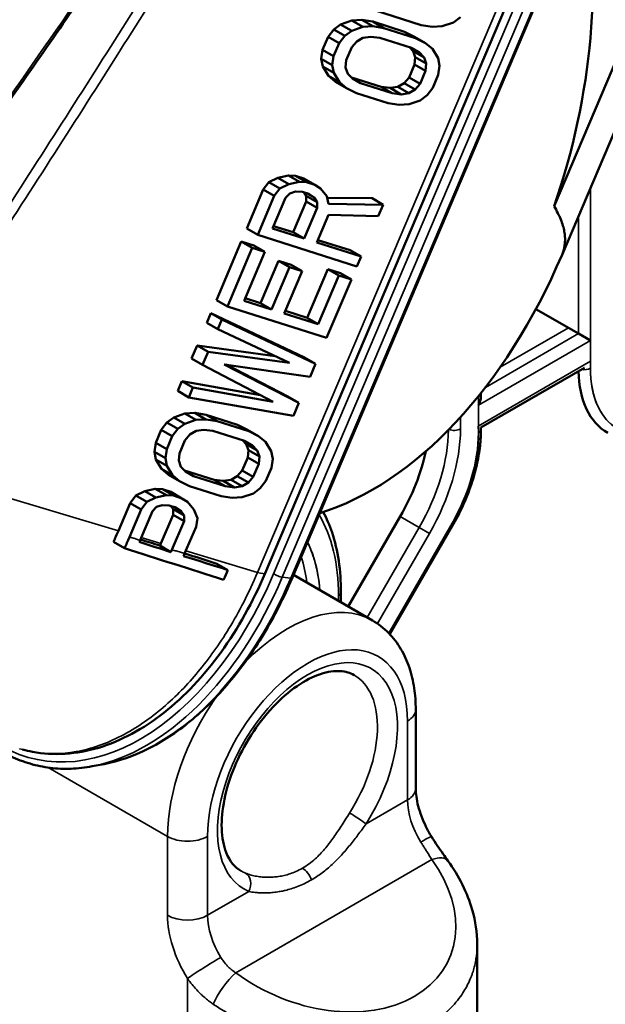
# Model space of a CAD drawing. Header units: millimetres. Extents: x 0 to 14369, y -869 to 2970.
# Tile 569 of 656: x 3798 to 3819, y 1432 to 1467. Entities that reach past the tile are written whole.
import ezdxf

# ---------------------------------------------------------------- set-up
doc = ezdxf.new("R2010")
doc.units = ezdxf.units.MM
doc.header["$LTSCALE"] = 10
doc.layers.add('Sichtbar (ISO)', color=7, linetype='Continuous', lineweight=50)
doc.layers.add('Sichtbar schmal (ISO)', color=7, linetype='Continuous', lineweight=35)

msp = doc.modelspace()

# ---------------------------------------------------------------- linework, layer by layer
at = {"layer": 'Sichtbar (ISO)'}
for p, q in [((3816.909, 1460.084), (3821.484, 1470.86)), ((3817.192, 1458.368), (3822.391, 1470.614)), ((3806.693, 1447.097), (3816.333, 1469.804)), ((3807.649, 1446.928), (3817.046, 1469.061)), ((3812.208, 1466.49), (3809.896, 1467.224)), ((3813.596, 1466.767), (3813.349, 1466.584)), ((3809.117, 1466.334), (3809.363, 1466.516)), ((3809.363, 1466.516), (3809.759, 1466.651)), ((3809.363, 1466.516), (3809.754, 1466.291)), ((3809.754, 1466.291), (3810.15, 1466.426)), ((3809.759, 1466.651), (3810.107, 1466.671)), ((3809.759, 1466.651), (3810.15, 1466.426)), ((3810.107, 1466.671), (3810.504, 1466.611)), ((3810.107, 1466.671), (3810.497, 1466.446)), ((3810.15, 1466.426), (3810.497, 1466.446)), ((3810.497, 1466.446), (3810.894, 1466.385)), ((3810.504, 1466.611), (3811.623, 1466.256)), ((3810.504, 1466.611), (3810.894, 1466.385)), ((3812.606, 1466.429), (3812.208, 1466.49)), ((3812.953, 1466.449), (3812.606, 1466.429)), ((3813.349, 1466.584), (3812.953, 1466.449)), ((3808.725, 1465.61), (3808.92, 1466.07)), ((3808.92, 1466.07), (3809.117, 1466.334)), ((3808.92, 1466.07), (3809.31, 1465.845)), ((3809.117, 1466.334), (3809.507, 1466.108)), ((3809.31, 1465.845), (3809.507, 1466.108)), ((3809.507, 1466.108), (3809.754, 1466.291)), ((3810.425, 1466.078), (3810.152, 1466.034)), ((3810.748, 1466.041), (3810.425, 1466.078)), ((3810.894, 1466.385), (3812.013, 1466.03)), ((3811.623, 1466.256), (3811.972, 1466.08)), ((3811.623, 1466.256), (3812.013, 1466.03)), ((3811.972, 1466.08), (3812.362, 1465.855)), ((3809.115, 1465.385), (3809.31, 1465.845)), ((3809.758, 1465.703), (3809.563, 1465.243)), ((3809.93, 1465.909), (3809.758, 1465.703)), ((3810.152, 1466.034), (3809.93, 1465.909)), ((3811.867, 1465.686), (3810.748, 1466.041)), ((3811.926, 1465.573), (3811.8, 1465.707)), ((3812.013, 1466.03), (3812.362, 1465.855)), ((3812.362, 1465.855), (3812.612, 1465.645)), ((3808.678, 1465.299), (3808.725, 1465.61)), ((3808.725, 1465.61), (3809.115, 1465.385)), ((3809.068, 1465.074), (3809.115, 1465.385)), ((3812.141, 1465.534), (3811.867, 1465.686)), ((3812.002, 1465.353), (3811.926, 1465.573)), ((3811.926, 1465.573), (3812.316, 1465.348)), ((3811.979, 1465.1), (3812.002, 1465.353)), ((3812.002, 1465.353), (3812.392, 1465.128)), ((3812.316, 1465.348), (3812.141, 1465.534)), ((3812.612, 1465.645), (3812.812, 1465.321)), ((3808.729, 1465.022), (3808.678, 1465.299)), ((3808.678, 1465.299), (3809.068, 1465.074)), ((3808.93, 1464.698), (3808.729, 1465.022)), ((3808.729, 1465.022), (3809.119, 1464.797)), ((3809.119, 1464.797), (3809.068, 1465.074)), ((3809.563, 1465.243), (3809.54, 1464.99)), ((3811.784, 1464.64), (3811.979, 1465.1)), ((3811.979, 1465.1), (3812.369, 1464.874)), ((3812.392, 1465.128), (3812.316, 1465.348)), ((3812.369, 1464.874), (3812.392, 1465.128)), ((3812.812, 1465.321), (3812.864, 1465.043)), ((3812.864, 1465.043), (3812.817, 1464.733)), ((3809.18, 1464.488), (3808.93, 1464.698)), ((3808.93, 1464.698), (3809.32, 1464.473)), ((3809.32, 1464.473), (3809.119, 1464.797)), ((3809.54, 1464.99), (3809.616, 1464.77)), ((3809.616, 1464.77), (3809.791, 1464.584)), ((3812.174, 1464.415), (3812.369, 1464.874)), ((3812.817, 1464.733), (3812.622, 1464.273)), ((3809.18, 1464.488), (3809.57, 1464.263)), ((3809.57, 1464.263), (3809.32, 1464.473)), ((3809.742, 1464.636), (3810.794, 1464.302)), ((3809.778, 1464.597), (3810.065, 1464.432)), ((3809.791, 1464.584), (3810.065, 1464.432)), ((3810.065, 1464.432), (3811.184, 1464.077)), ((3811.117, 1464.265), (3811.389, 1464.309)), ((3811.389, 1464.309), (3811.612, 1464.434)), ((3811.389, 1464.309), (3811.779, 1464.084)), ((3811.612, 1464.434), (3811.784, 1464.64)), ((3811.612, 1464.434), (3812.002, 1464.209)), ((3811.784, 1464.64), (3812.174, 1464.415)), ((3812.002, 1464.209), (3812.174, 1464.415)), ((3809.919, 1464.087), (3809.57, 1464.263)), ((3811.038, 1463.732), (3809.919, 1464.087)), ((3810.794, 1464.302), (3811.117, 1464.265)), ((3810.794, 1464.302), (3811.184, 1464.077)), ((3811.117, 1464.265), (3811.507, 1464.04)), ((3811.184, 1464.077), (3811.507, 1464.04)), ((3811.507, 1464.04), (3811.779, 1464.084)), ((3811.779, 1464.084), (3812.002, 1464.209)), ((3812.425, 1464.009), (3812.178, 1463.827)), ((3812.622, 1464.273), (3812.425, 1464.009)), ((3811.435, 1463.671), (3811.038, 1463.732)), ((3811.782, 1463.692), (3811.435, 1463.671)), ((3812.178, 1463.827), (3811.782, 1463.692)), ((3806.627, 1460.67), (3806.824, 1460.933)), ((3806.824, 1460.933), (3807.145, 1461.092)), ((3806.824, 1460.933), (3807.214, 1460.708)), ((3807.145, 1461.092), (3807.517, 1461.17)), ((3807.145, 1461.092), (3807.535, 1460.867)), ((3807.214, 1460.708), (3807.535, 1460.867)), ((3807.517, 1461.17), (3807.765, 1461.156)), ((3807.517, 1461.17), (3807.907, 1460.944)), ((3807.535, 1460.867), (3807.907, 1460.944)), ((3807.765, 1461.156), (3808.064, 1461.061)), ((3807.765, 1461.156), (3808.155, 1460.931)), ((3807.907, 1460.944), (3808.155, 1460.931)), ((3808.064, 1461.061), (3808.454, 1460.836)), ((3808.155, 1460.931), (3808.454, 1460.836)), ((3808.454, 1460.836), (3808.653, 1460.708)), ((3806.042, 1459.291), (3806.627, 1460.67)), ((3806.627, 1460.67), (3807.018, 1460.444)), ((3807.018, 1460.444), (3807.214, 1460.708)), ((3807.563, 1460.532), (3807.415, 1460.383)), ((3807.761, 1460.6), (3807.563, 1460.532)), ((3808.009, 1460.586), (3807.761, 1460.6)), ((3808.233, 1460.515), (3808.009, 1460.586)), ((3808.143, 1460.45), (3808.07, 1460.567)), ((3808.182, 1460.531), (3808.432, 1460.387)), ((3808.432, 1460.387), (3808.233, 1460.515)), ((3808.653, 1460.708), (3808.878, 1460.441)), ((3806.432, 1459.065), (3807.018, 1460.444)), ((3807.415, 1460.383), (3806.952, 1459.292)), ((3807.681, 1459.162), (3808.144, 1460.254)), ((3808.144, 1460.254), (3808.143, 1460.45)), ((3808.143, 1460.45), (3808.533, 1460.225)), ((3808.144, 1460.254), (3808.534, 1460.028)), ((3808.533, 1460.225), (3808.432, 1460.387)), ((3808.534, 1460.028), (3808.533, 1460.225)), ((3808.878, 1460.441), (3808.93, 1460.164)), ((3808.889, 1460.384), (3810.475, 1460.362)), ((3808.93, 1460.164), (3810.865, 1460.136)), ((3810.475, 1460.362), (3810.865, 1460.136)), ((3810.865, 1460.136), (3810.695, 1459.734)), ((3808.071, 1458.937), (3808.534, 1460.028)), ((3808.933, 1459.772), (3808.518, 1458.795)), ((3810.695, 1459.734), (3808.933, 1459.772)), ((3806.042, 1459.291), (3806.432, 1459.065)), ((3806.952, 1459.292), (3808.071, 1458.937)), ((3806.99, 1459.381), (3807.681, 1459.162)), ((3807.681, 1459.162), (3808.071, 1458.937)), ((3804.969, 1456.763), (3805.847, 1458.831)), ((3805.847, 1458.831), (3806.295, 1458.689)), ((3805.847, 1458.831), (3806.237, 1458.606)), ((3809.939, 1457.953), (3806.432, 1459.065)), ((3808.518, 1458.795), (3810.085, 1458.298)), ((3808.556, 1458.884), (3809.695, 1458.523)), ((3805.359, 1456.538), (3806.237, 1458.606)), ((3806.685, 1458.464), (3805.953, 1456.74)), ((3806.237, 1458.606), (3806.685, 1458.464)), ((3806.295, 1458.689), (3806.685, 1458.464)), ((3809.695, 1458.523), (3810.085, 1458.298)), ((3806.533, 1456.658), (3807.167, 1458.152)), ((3807.167, 1458.152), (3807.615, 1458.01)), ((3807.167, 1458.152), (3807.557, 1457.926)), ((3810.085, 1458.298), (3809.939, 1457.953)), ((3806.923, 1456.433), (3807.557, 1457.926)), ((3808.005, 1457.784), (3807.37, 1456.291)), ((3807.557, 1457.926), (3808.005, 1457.784)), ((3807.615, 1458.01), (3808.005, 1457.784)), ((3808.174, 1456.137), (3808.906, 1457.861)), ((3808.906, 1457.861), (3809.353, 1457.719)), ((3808.906, 1457.861), (3809.296, 1457.636)), ((3809.353, 1457.719), (3809.744, 1457.494)), ((3808.564, 1455.912), (3809.296, 1457.636)), ((3809.744, 1457.494), (3808.865, 1455.425)), ((3809.296, 1457.636), (3809.744, 1457.494)), ((3804.969, 1456.763), (3805.359, 1456.538)), ((3805.953, 1456.74), (3806.923, 1456.433)), ((3805.991, 1456.83), (3806.533, 1456.658)), ((3806.533, 1456.658), (3806.923, 1456.433)), ((3804.627, 1455.959), (3804.774, 1456.303)), ((3804.774, 1456.303), (3808.085, 1454.731)), ((3804.774, 1456.303), (3805.164, 1456.078)), ((3808.865, 1455.425), (3805.359, 1456.538)), ((3807.408, 1456.38), (3808.174, 1456.137)), ((3817.419, 1455.778), (3816.268, 1456.443)), ((3816.268, 1456.443), (3817.772, 1455.574)), ((3804.627, 1455.959), (3805.017, 1455.733)), ((3805.017, 1455.733), (3805.164, 1456.078)), ((3805.164, 1456.078), (3808.475, 1454.506)), ((3807.37, 1456.291), (3808.564, 1455.912)), ((3808.174, 1456.137), (3808.564, 1455.912)), ((3807.557, 1454.537), (3805.017, 1455.733)), ((3818.197, 1455.329), (3817.772, 1455.574)), ((3804.091, 1454.695), (3804.286, 1455.154)), ((3804.286, 1455.154), (3807.043, 1454.779)), ((3804.286, 1455.154), (3804.676, 1454.929)), ((3804.481, 1454.469), (3804.676, 1454.929)), ((3804.676, 1454.929), (3807.557, 1454.537)), ((3804.091, 1454.695), (3804.481, 1454.469)), ((3808.085, 1454.731), (3808.475, 1454.506)), ((3806.972, 1453.158), (3804.481, 1454.469)), ((3805.25, 1454.486), (3807.89, 1453.127)), ((3808.28, 1454.047), (3805.25, 1454.486)), ((3805.316, 1454.477), (3807.5, 1453.353)), ((3808.475, 1454.506), (3808.28, 1454.047)), ((3814.325, 1452.257), (3817.984, 1454.37)), ((3803.603, 1453.546), (3803.749, 1453.89)), ((3803.749, 1453.89), (3806.524, 1453.393)), ((3803.749, 1453.89), (3804.139, 1453.665)), ((3803.603, 1453.546), (3803.993, 1453.32)), ((3803.993, 1453.32), (3804.139, 1453.665)), ((3804.139, 1453.665), (3806.972, 1453.158)), ((3807.695, 1452.668), (3803.993, 1453.32)), ((3807.5, 1453.353), (3807.89, 1453.127)), ((3814.325, 1453.339), (3814.325, 1453.474)), ((3814.325, 1453.339), (3814.325, 1453.474)), ((3807.89, 1453.127), (3807.695, 1452.668)), ((3803.214, 1452.43), (3803.461, 1452.613)), ((3803.461, 1452.613), (3803.857, 1452.748)), ((3803.461, 1452.613), (3803.851, 1452.388)), ((3803.851, 1452.388), (3804.247, 1452.523)), ((3803.857, 1452.748), (3804.204, 1452.768)), ((3803.857, 1452.748), (3804.247, 1452.523)), ((3804.204, 1452.768), (3804.602, 1452.707)), ((3804.204, 1452.768), (3804.594, 1452.543)), ((3804.247, 1452.523), (3804.594, 1452.543)), ((3804.594, 1452.543), (3804.992, 1452.482)), ((3804.602, 1452.707), (3805.721, 1452.352)), ((3804.602, 1452.707), (3804.992, 1452.482)), ((3804.992, 1452.482), (3806.111, 1452.127)), ((3802.822, 1451.707), (3803.018, 1452.167)), ((3803.018, 1452.167), (3803.214, 1452.43)), ((3803.018, 1452.167), (3803.408, 1451.942)), ((3803.214, 1452.43), (3803.604, 1452.205)), ((3803.408, 1451.942), (3803.604, 1452.205)), ((3803.604, 1452.205), (3803.851, 1452.388)), ((3804.25, 1452.131), (3804.027, 1452.006)), ((3804.522, 1452.175), (3804.25, 1452.131)), ((3804.845, 1452.137), (3804.522, 1452.175)), ((3805.964, 1451.783), (3804.845, 1452.137)), ((3805.721, 1452.352), (3806.069, 1452.177)), ((3805.721, 1452.352), (3806.111, 1452.127)), ((3806.069, 1452.177), (3806.459, 1451.951)), ((3806.111, 1452.127), (3806.459, 1451.951)), ((3814.325, 1452.186), (3814.325, 1452.257)), ((3803.213, 1451.482), (3803.408, 1451.942)), ((3803.855, 1451.8), (3803.66, 1451.34)), ((3804.027, 1452.006), (3803.855, 1451.8)), ((3806.023, 1451.67), (3805.897, 1451.804)), ((3806.238, 1451.63), (3805.964, 1451.783)), ((3806.459, 1451.951), (3806.709, 1451.742)), ((3802.775, 1451.396), (3802.822, 1451.707)), ((3802.822, 1451.707), (3803.213, 1451.482)), ((3803.165, 1451.171), (3803.213, 1451.482)), ((3806.099, 1451.45), (3806.023, 1451.67)), ((3806.023, 1451.67), (3806.413, 1451.445)), ((3806.076, 1451.197), (3806.099, 1451.45)), ((3806.099, 1451.45), (3806.489, 1451.225)), ((3806.413, 1451.445), (3806.238, 1451.63)), ((3806.489, 1451.225), (3806.413, 1451.445)), ((3806.709, 1451.742), (3806.91, 1451.417)), ((3802.827, 1451.119), (3802.775, 1451.396)), ((3802.775, 1451.396), (3803.165, 1451.171)), ((3803.028, 1450.795), (3802.827, 1451.119)), ((3802.827, 1451.119), (3803.217, 1450.894)), ((3803.217, 1450.894), (3803.165, 1451.171)), ((3803.66, 1451.34), (3803.637, 1451.087)), ((3803.637, 1451.087), (3803.713, 1450.867)), ((3805.881, 1450.737), (3806.076, 1451.197)), ((3806.076, 1451.197), (3806.467, 1450.971)), ((3806.467, 1450.971), (3806.489, 1451.225)), ((3806.91, 1451.417), (3806.962, 1451.14)), ((3806.962, 1451.14), (3806.914, 1450.829)), ((3803.277, 1450.585), (3803.028, 1450.795)), ((3803.028, 1450.795), (3803.418, 1450.569)), ((3803.418, 1450.569), (3803.217, 1450.894)), ((3803.713, 1450.867), (3803.888, 1450.681)), ((3803.84, 1450.733), (3804.891, 1450.399)), ((3805.709, 1450.531), (3805.881, 1450.737)), ((3805.881, 1450.737), (3806.271, 1450.512)), ((3806.271, 1450.512), (3806.467, 1450.971)), ((3806.914, 1450.829), (3806.719, 1450.37)), ((3803.277, 1450.585), (3803.667, 1450.36)), ((3803.667, 1450.36), (3803.418, 1450.569)), ((3803.876, 1450.694), (3804.162, 1450.529)), ((3803.888, 1450.681), (3804.162, 1450.529)), ((3804.162, 1450.529), (3805.281, 1450.174)), ((3804.891, 1450.399), (3805.214, 1450.362)), ((3804.891, 1450.399), (3805.281, 1450.174)), ((3805.214, 1450.362), (3805.487, 1450.406)), ((3805.487, 1450.406), (3805.709, 1450.531)), ((3805.487, 1450.406), (3805.877, 1450.181)), ((3805.709, 1450.531), (3806.099, 1450.306)), ((3806.099, 1450.306), (3806.271, 1450.512)), ((3802.438, 1450.004), (3802.81, 1450.082)), ((3802.81, 1450.082), (3803.058, 1450.068)), ((3802.81, 1450.082), (3803.2, 1449.856)), ((3803.058, 1450.068), (3803.356, 1449.973)), ((3803.058, 1450.068), (3803.448, 1449.843)), ((3804.016, 1450.184), (3803.667, 1450.36)), ((3805.135, 1449.829), (3804.016, 1450.184)), ((3805.214, 1450.362), (3805.604, 1450.137)), ((3805.281, 1450.174), (3805.604, 1450.137)), ((3805.604, 1450.137), (3805.877, 1450.181)), ((3805.877, 1450.181), (3806.099, 1450.306)), ((3806.522, 1450.106), (3806.276, 1449.924)), ((3806.719, 1450.37), (3806.522, 1450.106)), ((3801.92, 1449.582), (3802.117, 1449.845)), ((3802.117, 1449.845), (3802.438, 1450.004)), ((3802.117, 1449.845), (3802.507, 1449.62)), ((3802.438, 1450.004), (3802.828, 1449.779)), ((3802.507, 1449.62), (3802.828, 1449.779)), ((3802.828, 1449.779), (3803.2, 1449.856)), ((3803.2, 1449.856), (3803.448, 1449.843)), ((3803.356, 1449.973), (3803.746, 1449.748)), ((3803.448, 1449.843), (3803.746, 1449.748)), ((3803.746, 1449.748), (3803.946, 1449.62)), ((3805.533, 1449.768), (3805.135, 1449.829)), ((3805.88, 1449.789), (3805.533, 1449.768)), ((3806.276, 1449.924), (3805.88, 1449.789)), ((3801.504, 1448.602), (3801.92, 1449.582)), ((3801.893, 1448.374), (3802.31, 1449.356)), ((3801.92, 1449.582), (3802.31, 1449.356)), ((3802.31, 1449.356), (3802.507, 1449.62)), ((3802.855, 1449.444), (3802.708, 1449.295)), ((3803.053, 1449.512), (3802.855, 1449.444)), ((3803.302, 1449.498), (3803.053, 1449.512)), ((3803.525, 1449.427), (3803.302, 1449.498)), ((3803.435, 1449.362), (3803.363, 1449.479)), ((3803.437, 1449.166), (3803.435, 1449.362)), ((3803.435, 1449.362), (3803.825, 1449.136)), ((3803.474, 1449.443), (3803.725, 1449.299)), ((3803.725, 1449.299), (3803.525, 1449.427)), ((3803.946, 1449.62), (3804.171, 1449.353)), ((3804.171, 1449.353), (3804.297, 1449.052)), ((3802.708, 1449.295), (3802.27, 1448.264)), ((3803.006, 1448.152), (3803.437, 1449.166)), ((3803.437, 1449.166), (3803.827, 1448.94)), ((3803.825, 1449.136), (3803.725, 1449.299)), ((3803.827, 1448.94), (3803.825, 1449.136)), ((3804.297, 1449.052), (3804.25, 1448.741)), ((3809.632, 1445.924), (3811.469, 1449.106)), ((3811.469, 1449.106), (3809.632, 1445.924)), ((3803.396, 1447.927), (3803.827, 1448.94)), ((3804.25, 1448.741), (3803.847, 1447.792)), ((3811.105, 1444.939), (3813.311, 1448.76)), ((3811.105, 1444.939), (3813.311, 1448.76)), ((3801.327, 1448.207), (3801.718, 1447.981)), ((3802.973, 1448.074), (3803.363, 1447.849)), ((3804.987, 1447.436), (3805.377, 1447.21)), ((3807.697, 1447.041), (3810.484, 1445.432)), ((3809.375, 1446.421), (3809.375, 1446.072)), ((3809.375, 1446.421), (3809.375, 1446.072)), ((3812.019, 1439.488), (3812.019, 1442.277)), ((3801, 1440.35), (3800.578, 1440.27)), ((3809.375, 1437.112), (3809.375, 1437.112)), ((3809.375, 1437.112), (3809.375, 1437.112)), ((3807.411, 1436.419), (3807.411, 1436.419)), ((3807.411, 1436.419), (3807.411, 1436.419)), ((3807.975, 1436.071), (3807.975, 1436.071)), ((3807.975, 1436.071), (3807.975, 1436.071)), ((3814.191, 1428.397), (3814.191, 1433.976))]:
    msp.add_line(p, q, dxfattribs=at)
for centre, major_axis, ratio, start_param, end_param in [((-11837.254, 10466.773), (-22051.119, 0), 0.57735, 2.356194, 2.360779), ((-11837.254, 10466.404), (22051.101, 0), 0.57735, 5.497787, 5.502377), ((-11837.254, 10462.435), (-22050.881, 0), 0.57735, 2.356194, 2.360784), ((3808.077, 1464.315), (4.07, 15.044), 0.622011, 4.598036, 5.386809), ((3808.984, 1464.07), (-4.048, -14.962), 0.622011, 0.37479, 1.352257), ((3821.308, 1456.391), (-2.5, -4.33), 0.57735, 5.522643, 6.283185), ((3814.025, 1453.165), (0.212, 0.367), 0.57735, 4.712389, 5.497787), ((3808.969, 1450.55), (2.5, 4.33), 0.57735, 4.712389, 5.224258), ((3808.969, 1450.55), (-2.5, -4.33), 0.57735, 1.570796, 2.082665), ((3794.769, 1452.49), (-1.619, -9.385), 0.798678, 1.238597, 1.284803), ((3794.841, 1452.453), (-1.698, -9.833), 0.798527, 1.240464, 1.284244), ((3793.989, 1453.055), (595.084, -188.765), 0.003254, 4.727357, 4.728518), ((3793.989, 1453.055), (623.422, -197.754), 0.003254, 4.726662, 4.728457), ((3793, 1453.84), (-4.265, 11.332), 0.890516, 3.885579, 3.89302), ((3803.35, 1447.912), (0.262, 0.611), 0.055499, 4.633667, 4.760585), ((3793.37, 1453.753), (-4.457, 11.873), 0.890439, 3.885748, 3.893447), ((3793.989, 1453.055), (623.422, -197.754), 0.003254, 4.729175, 4.731689), ((3793.989, 1453.055), (595.084, -188.765), 0.003254, 4.72999, 4.731903), ((3798.369, 1451.398), (-1.697, -9.835), 0.798671, 1.234156, 1.272252)]:
    msp.add_ellipse(centre, major_axis=major_axis, ratio=ratio, start_param=start_param, end_param=end_param, dxfattribs=at)
for points, knots in [([(3879.949, 1536.495), (3856.57, 1522.788), (3833.136, 1509.11), (3791.506, 1484.915), (3773.332, 1474.387), (3755.127, 1463.876)], [0, 0, 0, 0, 10.000026, 10.000026, 17.72403, 17.72403, 17.72403, 17.72403]), ([(3818.525, 1495.897), (3816.59, 1492.549), (3814.581, 1489.237), (3810.959, 1483.491), (3809.371, 1481.04), (3805.338, 1474.948), (3802.865, 1471.324), (3799.116, 1465.915), (3797.859, 1464.117), (3795.969, 1461.422), (3795.338, 1460.524), (3794.391, 1459.178), (3794.076, 1458.729), (3793.602, 1458.056), (3793.444, 1457.832), (3793.207, 1457.496), (3793.128, 1457.384), (3793.01, 1457.215), (3792.97, 1457.159), (3792.921, 1457.089), (3792.911, 1457.075), (3792.894, 1457.051), (3792.887, 1457.04), (3792.857, 1456.998), (3792.835, 1456.967), (3792.812, 1456.935)], [0.002226, 0.002226, 0.002226, 0.002226, 1.164965, 1.164965, 2.041349, 2.041349, 3.357354, 3.357354, 4.015648, 4.015648, 4.344804, 4.344804, 4.509383, 4.509383, 4.591673, 4.591673, 4.632817, 4.632817, 4.65339, 4.65339, 4.658533, 4.658533, 4.66239, 4.66239, 4.673955, 4.673955, 4.673955, 4.673955]), ([(3814.325, 1452.186), (3814.325, 1451.971), (3814.31, 1451.75), (3814.253, 1451.298), (3814.21, 1451.068), (3814.097, 1450.603), (3814.028, 1450.369), (3813.863, 1449.901), (3813.768, 1449.668), (3813.556, 1449.208), (3813.439, 1448.981), (3813.311, 1448.76)], [0, 0, 0, 0, 0.1570796, 0.1570796, 0.3141593, 0.3141593, 0.4712389, 0.4712389, 0.6283185, 0.6283185, 0.7853982, 0.7853982, 0.7853982, 0.7853982]), ([(3814.325, 1452.186), (3814.325, 1451.99), (3814.313, 1451.789), (3814.262, 1451.354), (3814.22, 1451.119), (3814.109, 1450.645), (3814.039, 1450.405), (3813.873, 1449.927), (3813.777, 1449.688), (3813.561, 1449.218), (3813.441, 1448.986), (3813.311, 1448.76)], [6.2831853, 6.2831853, 6.2831853, 6.2831853, 6.4262655, 6.4262655, 6.586845, 6.586845, 6.7474245, 6.7474245, 6.908004, 6.908004, 7.0685835, 7.0685835, 7.0685835, 7.0685835]), ([(3809.375, 1446.421), (3809.375, 1446.806), (3809.349, 1447.178), (3809.243, 1447.887), (3809.164, 1448.223), (3808.972, 1448.795), (3808.868, 1449.038), (3808.746, 1449.263)], [0, 0, 0, 0, 0.1570796, 0.1570796, 0.3141593, 0.3141593, 0.4426852, 0.4426852, 0.4426852, 0.4426852]), ([(3809.375, 1446.421), (3809.375, 1446.806), (3809.349, 1447.178), (3809.243, 1447.887), (3809.164, 1448.223), (3808.972, 1448.795), (3808.868, 1449.038), (3808.746, 1449.263)], [0, 0, 0, 0, 0.1570796, 0.1570796, 0.3141593, 0.3141593, 0.4426852, 0.4426852, 0.4426852, 0.4426852]), ([(3806.693, 1447.097), (3806.265, 1446.089), (3805.733, 1445.136), (3804.527, 1443.468), (3803.837, 1442.735), (3802.379, 1441.589), (3801.592, 1441.164), (3800.02, 1440.691), (3799.214, 1440.639), (3798.345, 1440.804), (3798.23, 1440.831), (3798.116, 1440.862)], [0, 0, 0, 0, 0.332953, 0.332953, 0.671568, 0.671568, 1.014899, 1.014899, 1.359397, 1.359397, 1.4125, 1.4125, 1.4125, 1.4125]), ([(3801, 1440.35), (3801.516, 1440.448), (3802.036, 1440.628), (3803.056, 1441.137), (3803.558, 1441.466), (3804.525, 1442.259), (3804.989, 1442.721), (3805.863, 1443.76), (3806.272, 1444.335), (3807.018, 1445.573), (3807.355, 1446.236), (3807.649, 1446.928)], [0.51186, 0.51186, 0.51186, 0.51186, 0.723648, 0.723648, 0.935435, 0.935435, 1.147222, 1.147222, 1.359009, 1.359009, 1.570796, 1.570796, 1.570796, 1.570796]), ([(3812.019, 1442.277), (3812.019, 1442.536), (3812.002, 1442.79), (3811.928, 1443.285), (3811.872, 1443.526), (3811.717, 1443.988), (3811.617, 1444.21), (3811.372, 1444.625), (3811.225, 1444.818), (3810.886, 1445.161), (3810.693, 1445.311), (3810.484, 1445.432)], [0, 0, 0, 0, 0.1570796, 0.1570796, 0.3141593, 0.3141593, 0.4712389, 0.4712389, 0.6283185, 0.6283185, 0.7853982, 0.7853982, 0.7853982, 0.7853982]), ([(3805.837, 1436.568), (3805.621, 1436.693), (3805.441, 1436.901), (3805.226, 1437.453), (3805.169, 1437.741), (3805.147, 1438.384), (3805.178, 1438.734), (3805.328, 1439.472), (3805.447, 1439.86), (3805.767, 1440.631), (3805.968, 1441.015), (3806.431, 1441.734), (3806.692, 1442.07), (3807.243, 1442.656), (3807.533, 1442.907), (3808.105, 1443.3), (3808.386, 1443.442), (3808.908, 1443.618), (3809.147, 1443.65), (3809.539, 1443.625), (3809.698, 1443.576), (3809.837, 1443.496)], [2.356194, 2.356194, 2.356194, 2.356194, 2.789477, 2.789477, 3.102646, 3.102646, 3.401556, 3.401556, 3.703552, 3.703552, 4.008684, 4.008684, 4.314455, 4.314455, 4.618142, 4.618142, 4.917985, 4.917985, 5.219619, 5.219619, 5.497787, 5.497787, 5.497787, 5.497787]), ([(3797.062, 1440.999), (3797.267, 1440.856), (3797.48, 1440.731), (3797.921, 1440.519), (3798.148, 1440.431), (3798.613, 1440.294), (3798.851, 1440.245), (3799.334, 1440.185), (3799.58, 1440.175), (3800.076, 1440.194), (3800.327, 1440.222), (3800.578, 1440.27)], [0, 0, 0, 0, 0.1023721, 0.1023721, 0.2047442, 0.2047442, 0.3071163, 0.3071163, 0.4094884, 0.4094884, 0.5118605, 0.5118605, 0.5118605, 0.5118605]), ([(3812.576, 1437.782), (3812.504, 1437.897), (3812.438, 1438.016), (3812.319, 1438.258), (3812.266, 1438.381), (3812.175, 1438.624), (3812.137, 1438.744), (3812.077, 1438.977), (3812.055, 1439.089), (3812.026, 1439.301), (3812.019, 1439.399), (3812.019, 1439.488)], [2.300524, 2.300524, 2.300524, 2.300524, 2.4687377, 2.4687377, 2.6369515, 2.6369515, 2.8051652, 2.8051652, 2.9733789, 2.9733789, 3.1415927, 3.1415927, 3.1415927, 3.1415927]), ([(3812.576, 1437.782), (3812.709, 1437.567), (3812.852, 1437.358), (3813.046, 1437.083), (3813.103, 1437.003), (3813.159, 1436.926)], [0, 0, 0, 0, 0.0758258, 0.0758258, 0.1077761, 0.1077761, 0.1077761, 0.1077761]), ([(3813.159, 1436.926), (3813.548, 1436.385), (3813.845, 1435.793), (3814.13, 1434.791), (3814.191, 1434.38), (3814.191, 1433.976)], [0, 0, 0, 0, 0.2167686, 0.2167686, 0.3608834, 0.3608834, 0.3608834, 0.3608834])]:
    msp.add_open_spline(points, degree=3, knots=knots, dxfattribs=at)
for points in [[(3816.909, 1460.084), (3816.959, 1460.001), (3817.049, 1459.839), (3817.153, 1459.609), (3817.229, 1459.391), (3817.277, 1459.185), (3817.3, 1458.993), (3817.3, 1458.818), (3817.281, 1458.658), (3817.245, 1458.509), (3817.211, 1458.414), (3817.192, 1458.368)], [(3801.718, 1447.981), (3802.886, 1447.611), (3804.054, 1447.241), (3805.222, 1446.871)], [(3802.27, 1448.264), (3802.261, 1448.244), (3802.253, 1448.224), (3802.244, 1448.204)], [(3798.014, 1440.892), (3798.014, 1440.891), (3798.014, 1440.891), (3798.015, 1440.891)]]:
    msp.add_open_spline(points, degree=3, dxfattribs=at)
at = {"layer": 'Sichtbar schmal (ISO)'}
for p, q in [((3806.428, 1447.129), (3816.068, 1469.836)), ((3806.994, 1447.082), (3816.391, 1469.216)), ((3816.693, 1469.092), (3807.297, 1446.958)), ((3807.599, 1446.92), (3816.996, 1469.054)), ((3818.197, 1454.349), (3818.197, 1460.735)), ((3818.197, 1460.735), (3818.197, 1455.329)), ((3817.772, 1459.736), (3817.772, 1455.574)), ((3817.772, 1455.574), (3817.772, 1459.736)), ((3817.419, 1455.778), (3815.002, 1454.383)), ((3818.197, 1455.329), (3814.237, 1453.043)), ((3817.772, 1455.574), (3814.481, 1453.674)), ((3814.23, 1452.304), (3818.203, 1454.598)), ((3814.237, 1453.365), (3814.237, 1452.063)), ((3814.237, 1453.043), (3814.237, 1453.365)), ((3813.6, 1452.203), (3813.6, 1452.621)), ((3813.6, 1452.621), (3813.6, 1452.203)), ((3792.332, 1451.345), (3801.504, 1448.602)), ((3811.469, 1449.106), (3812.141, 1448.718)), ((3812.141, 1448.718), (3811.469, 1449.106)), ((3812.141, 1448.718), (3810.303, 1445.536)), ((3810.303, 1445.536), (3812.141, 1448.718)), ((3811.065, 1444.98), (3813.263, 1448.788)), ((3813.263, 1448.788), (3811.065, 1444.98)), ((3812.503, 1448.509), (3812.141, 1448.718)), ((3812.141, 1448.718), (3812.503, 1448.509)), ((3813.311, 1448.76), (3813.263, 1448.788)), ((3813.263, 1448.788), (3813.311, 1448.76)), ((3802.311, 1448.36), (3803.006, 1448.152)), ((3812.503, 1448.509), (3810.661, 1445.32)), ((3810.661, 1445.32), (3812.503, 1448.509)), ((3803.888, 1447.889), (3806.428, 1447.129)), ((3807.297, 1446.958), (3807.599, 1446.92)), ((3809.287, 1446.298), (3809.287, 1446.123)), ((3809.287, 1446.123), (3809.287, 1446.298)), ((3811.727, 1441.869), (3811.727, 1439.08)), ((3799.017, 1440.225), (3803.241, 1437.786)), ((3811.727, 1439.08), (3810.263, 1438.235)), ((3803.241, 1437.786), (3803.241, 1434.997)), ((3804.655, 1434.997), (3804.655, 1437.786)), ((3805.654, 1432.965), (3812.589, 1436.969)), ((3806.119, 1435.843), (3804.655, 1434.997)), ((3803.948, 1432.763), (3803.948, 1425.947))]:
    msp.add_line(p, q, dxfattribs=at)
for centre, major_axis, ratio, start_param, end_param in [((-11837.254, 10461.652), (22050.832, 0), 0.57735, 5.498111, 5.501851), ((-12013.502, 10548.23), (-22299.523, -15.189), 0.576898, 2.356147, 2.359846), ((3821.52, 1456.268), (-2.35, -4.07), 0.57735, 5.433914, 6.283185), ((3821.308, 1456.391), (-2.5, -4.33), 0.57735, 5.522643, 6.283185), ((3817.984, 1454.472), (-0.3, 0), 0.57735, 1.212477, 2.356194), ((3821.52, 1456.268), (-2.35, -4.07), 0.57735, 5.497787, 6.283185), ((3809.641, 1450.162), (-2.5, -4.33), 0.57735, 1.570796, 2.348441), ((3809.641, 1450.162), (2.5, 4.33), 0.57735, 4.712389, 5.490033), ((3809.853, 1450.039), (-2.65, -4.59), 0.57735, 1.570796, 2.356194), ((3809.853, 1450.039), (2.65, 4.59), 0.57735, 4.712389, 5.497787), ((3813.388, 1452.325), (-0.3, 0), 0.57735, 0.877598, 2.356194), ((3813.388, 1452.325), (0.3, 0), 0.57735, 4.019191, 5.497787), ((3810.913, 1450.144), (2.35, 4.07), 0.57735, 4.712389, 5.56166), ((3814.025, 1452.186), (0.3, 0), 0.57735, 5.497787, 6.283185), ((3810.913, 1450.144), (2.35, 4.07), 0.57735, 4.712389, 5.497787), ((3803.135, 1442.747), (4.35, 7.534), 0.57735, 5.497787, 5.97528), ((3803.135, 1442.747), (4.35, 7.534), 0.57735, 5.497787, 5.97528), ((3803.135, 1442.747), (3.9, 6.755), 0.57735, 5.590025, 5.908295), ((3802.923, 1442.869), (-3.75, -6.495), 0.57735, 2.498092, 2.670717), ((3802.923, 1442.869), (3.75, 6.495), 0.57735, 5.639684, 5.812309), ((3801.222, 1451.092), (-2.847, -10.522), 0.622011, 6.072175, 7.635442), ((3801.425, 1451.037), (-2.896, -10.703), 0.622011, 0.293321, 1.352257), ((3801.832, 1450.927), (-2.845, -10.514), 0.622011, 0.293321, 1.352257), ((3806.233, 1447.292), (0.46, -0.195), 0.169759, 5.22092, 6.283185), ((3807.145, 1447.041), (0.184, -0.078), 0.169759, 3.824657, 5.744519), ((3807.373, 1447.045), (0.276, -0.117), 0.169759, 5.744519, 6.283185), ((3809.075, 1446.421), (0.3, 0), 0.57735, 5.497787, 6.283185), ((3809.075, 1446.421), (0.3, 0), 0.57735, 5.497787, 6.283185), ((3807.484, 1440.236), (3, 5.196), 0.57735, 0, 1.148178), ((3808.191, 1439.828), (2.5, 4.33), 0.57735, 5.497787, 8.63938), ((3808.191, 1439.828), (-2.25, -3.897), 0.57735, 1.494329, 6.359653), ((3807.837, 1440.032), (2, 3.464), 0.57735, 4.635921, 6.283185), ((3807.484, 1440.236), (-3, -5.196), 0.57735, 4.562107, 5.497787), ((3811.019, 1442.277), (1, 0), 0.57735, 5.497787, 6.283185), ((3811.019, 1439.488), (1, 0), 0.57735, 5.497787, 6.283185), ((3813.141, 1438.263), (1, -1.732), 0.57735, 3.926991, 4.768059), ((3809.909, 1438.439), (-0.422, 0.269), 0.062375, 3.758453, 5.329249), ((3803.948, 1438.195), (1, 0), 0.57735, 3.926991, 5.497791), ((3811.727, 1437.254), (0.849, 0.528), 0.045431, 0, 0.954585), ((3808.433, 1435.654), (4.728, -2.275), 0.715187, 4.454413, 7.203922), ((3812.347, 1436.341), (0.811, 0.585), 0.445124, 6.283182, 7.255832), ((3807.837, 1440.032), (-2, -3.464), 0.57735, 0, 0.076468), ((3805.766, 1436.047), (0.191, 0.462), 0.814111, 4.60477, 6.175567), ((3808.012, 1436.256), (0.25, -0.433), 0.57735, 1.233987, 2.356194), ((3803.948, 1435.406), (-1, 0), 0.57735, 0.785398, 2.356194), ((3805.363, 1433.773), (-1.5, 2.598), 0.57735, 0.785398, 1.626467), ((3806.07, 1434.181), (-1, 1.732), 0.57735, 0.785398, 1.626467), ((3804.655, 1433.172), (-0.849, -0.528), 0.045431, 4.096178, 5.666975), ((3805.412, 1432.337), (0.593, 0.805), 0.233296, 0.864848, 2.368973)]:
    msp.add_ellipse(centre, major_axis=major_axis, ratio=ratio, start_param=start_param, end_param=end_param, dxfattribs=at)
for points in [[(3754.907, 1465.05), (3796.679, 1489.167), (3838.283, 1513.391), (3879.718, 1537.72)], [(3754.739, 1460.814), (3796.556, 1484.957), (3838.205, 1509.207), (3879.686, 1533.564)], [(3801.893, 1448.374), (3801.935, 1448.361), (3802.021, 1448.345), (3802.146, 1448.306), (3802.228, 1448.276), (3802.27, 1448.264)], [(3803.396, 1447.927), (3803.446, 1447.912), (3803.548, 1447.887), (3803.699, 1447.842), (3803.797, 1447.807), (3803.847, 1447.792)]]:
    msp.add_open_spline(points, degree=3, dxfattribs=at)
for points, knots in [([(3792.757, 1456.976), (3792.828, 1457.076), (3792.969, 1457.276), (3793.251, 1457.677), (3793.745, 1458.378), (3794.732, 1459.781), (3796.705, 1462.588), (3799.515, 1466.606), (3802.859, 1471.449), (3806.162, 1476.322), (3809.406, 1481.233), (3812.579, 1486.19), (3815.151, 1490.366), (3817.038, 1493.535), (3817.907, 1495.029), (3818.28, 1495.674)], [0, 0, 0, 0, 0.0079314, 0.0158627, 0.0317254, 0.0634509, 0.1269017, 0.2538034, 0.3807052, 0.5076069, 0.6345086, 0.7614103, 0.888312, 0.9517629, 0.9999978, 0.9999978, 0.9999978, 0.9999978]), ([(3792.019, 1451.523), (3793.665, 1454.019), (3795.282, 1456.486), (3796.867, 1458.927), (3798.451, 1461.369), (3800.003, 1463.784), (3801.517, 1466.177), (3803.031, 1468.569), (3804.508, 1470.937), (3805.944, 1473.284)], [0, 0, 0, 0, 0.3333333, 0.3333333, 0.3333333, 0.6666667, 0.6666667, 0.6666667, 1, 1, 1, 1]), ([(3792.332, 1451.345), (3793.978, 1453.842), (3797.214, 1458.78), (3801.869, 1466.033), (3804.824, 1470.776), (3806.26, 1473.126)], [0, 0, 0, 0, 0.3333333, 0.6666667, 1, 1, 1, 1]), ([(3808.628, 1446.504), (3808.597, 1446.882), (3808.535, 1447.23), (3808.438, 1447.558), (3808.372, 1447.785), (3808.289, 1448.002), (3808.191, 1448.205)], [0.030047, 0.030047, 0.030047, 0.030047, 0.0909091, 0.0909091, 0.0909091, 0.1330115, 0.1330115, 0.1330115, 0.1330115]), ([(3798.015, 1440.891), (3798.162, 1440.847), (3798.31, 1440.812), (3798.459, 1440.785), (3798.967, 1440.693), (3799.483, 1440.696), (3800.013, 1440.791), (3800.542, 1440.885), (3801.085, 1441.075), (3801.608, 1441.345), (3802.13, 1441.614), (3802.632, 1441.964), (3803.087, 1442.351), (3803.541, 1442.739), (3803.948, 1443.161), (3804.328, 1443.619), (3804.708, 1444.076), (3805.062, 1444.568), (3805.414, 1445.146), (3805.767, 1445.725), (3806.116, 1446.392), (3806.428, 1447.129)], [0.1008964, 0.1008964, 0.1008964, 0.1008964, 0.1428571, 0.1428571, 0.1428571, 0.2857143, 0.2857143, 0.2857143, 0.4285714, 0.4285714, 0.4285714, 0.5714286, 0.5714286, 0.5714286, 0.7142857, 0.7142857, 0.7142857, 0.8571429, 0.8571429, 0.8571429, 1, 1, 1, 1]), ([(3808.012, 1436.665), (3808.095, 1436.713), (3808.176, 1436.766), (3808.255, 1436.824), (3808.325, 1436.876), (3808.394, 1436.933), (3808.461, 1436.993), (3808.522, 1437.047), (3808.581, 1437.105), (3808.639, 1437.165), (3808.693, 1437.221), (3808.746, 1437.279), (3808.797, 1437.34), (3808.847, 1437.399), (3808.896, 1437.459), (3808.945, 1437.522), (3808.993, 1437.584), (3809.041, 1437.649), (3809.088, 1437.715), (3809.137, 1437.783), (3809.185, 1437.852), (3809.233, 1437.923), (3809.282, 1437.996), (3809.331, 1438.071), (3809.38, 1438.146), (3809.429, 1438.222), (3809.477, 1438.298), (3809.526, 1438.376), (3809.577, 1438.455), (3809.628, 1438.535), (3809.679, 1438.616)], [0, 0, 0, 0, 0.124757, 0.124757, 0.124757, 0.2366176, 0.2366176, 0.2366176, 0.3380991, 0.3380991, 0.3380991, 0.4321823, 0.4321823, 0.4321823, 0.5231334, 0.5231334, 0.5231334, 0.6144516, 0.6144516, 0.6144516, 0.7083022, 0.7083022, 0.7083022, 0.8046755, 0.8046755, 0.8046755, 0.9010641, 0.9010641, 0.9010641, 1, 1, 1, 1]), ([(3810.263, 1438.235), (3810.166, 1438.103), (3810.071, 1437.973), (3809.977, 1437.848), (3809.884, 1437.724), (3809.793, 1437.604), (3809.695, 1437.484), (3809.598, 1437.364), (3809.495, 1437.243), (3809.388, 1437.126), (3809.282, 1437.01), (3809.172, 1436.898), (3809.059, 1436.794), (3808.946, 1436.689), (3808.83, 1436.591), (3808.709, 1436.5), (3808.588, 1436.409), (3808.462, 1436.325), (3808.331, 1436.25)], [0, 0, 0, 0, 0.1666667, 0.1666667, 0.1666667, 0.3333333, 0.3333333, 0.3333333, 0.5, 0.5, 0.5, 0.6666667, 0.6666667, 0.6666667, 0.8333333, 0.8333333, 0.8333333, 1, 1, 1, 1]), ([(3812.589, 1436.969), (3812.561, 1437.017), (3812.53, 1437.066), (3812.499, 1437.116), (3812.471, 1437.16), (3812.442, 1437.206), (3812.413, 1437.252), (3812.386, 1437.293), (3812.36, 1437.335), (3812.333, 1437.378), (3812.309, 1437.415), (3812.285, 1437.453), (3812.261, 1437.491), (3812.24, 1437.524), (3812.219, 1437.557), (3812.198, 1437.591)], [0.0000001, 0.0000001, 0.0000001, 0.0000001, 0.2490319, 0.2490319, 0.2490319, 0.4722975, 0.4722975, 0.4722975, 0.6714764, 0.6714764, 0.6714764, 0.8473439, 0.8473439, 0.8473439, 1, 1, 1, 1]), ([(3805.996, 1436.49), (3806.058, 1436.464), (3806.184, 1436.421), (3806.386, 1436.376), (3806.584, 1436.35), (3806.78, 1436.341), (3806.976, 1436.347), (3807.171, 1436.368), (3807.369, 1436.406), (3807.574, 1436.464), (3807.791, 1436.547), (3807.937, 1436.621), (3808.012, 1436.665)], [0, 0, 0, 0, 0.119278, 0.225308, 0.323264, 0.417631, 0.509695, 0.599539, 0.690132, 0.784917, 0.88719, 1, 1, 1, 1]), ([(3806.119, 1435.843), (3806.189, 1435.827), (3806.263, 1435.815), (3806.341, 1435.806), (3806.385, 1435.801), (3806.43, 1435.797), (3806.476, 1435.794), (3806.502, 1435.792), (3806.529, 1435.791), (3806.557, 1435.79), (3806.625, 1435.788), (3806.696, 1435.788), (3806.768, 1435.79), (3806.807, 1435.792), (3806.847, 1435.794), (3806.887, 1435.797), (3806.918, 1435.8), (3806.949, 1435.802), (3806.98, 1435.806), (3807.049, 1435.813), (3807.12, 1435.823), (3807.192, 1435.836), (3807.242, 1435.844), (3807.292, 1435.854), (3807.343, 1435.865), (3807.362, 1435.87), (3807.382, 1435.874), (3807.402, 1435.879), (3807.472, 1435.896), (3807.543, 1435.915), (3807.615, 1435.937), (3807.687, 1435.959), (3807.759, 1435.984), (3807.832, 1436.012), (3807.912, 1436.043), (3807.993, 1436.078), (3808.074, 1436.116), (3808.159, 1436.157), (3808.245, 1436.201), (3808.331, 1436.25)], [0, 0, 0, 0, 0.128439, 0.128439, 0.128439, 0.2, 0.2, 0.2, 0.241507, 0.241507, 0.241507, 0.344565, 0.344565, 0.344565, 0.4, 0.4, 0.4, 0.442287, 0.442287, 0.442287, 0.535771, 0.535771, 0.535771, 0.6, 0.6, 0.6, 0.6248, 0.6248, 0.6248, 0.712378, 0.712378, 0.712378, 0.8, 0.8, 0.8, 0.89749, 0.89749, 0.89749, 1, 1, 1, 1]), ([(3804.856, 1431.857), (3804.987, 1431.768), (3805.121, 1431.683), (3805.258, 1431.601), (3805.27, 1431.594), (3805.283, 1431.586), (3805.295, 1431.579), (3805.42, 1431.505), (3805.548, 1431.435), (3805.677, 1431.367), (3805.698, 1431.356), (3805.718, 1431.346), (3805.739, 1431.335), (3805.861, 1431.272), (3805.985, 1431.213), (3806.11, 1431.156), (3806.142, 1431.142), (3806.173, 1431.128), (3806.205, 1431.114), (3806.321, 1431.063), (3806.437, 1431.015), (3806.554, 1430.969), (3806.598, 1430.952), (3806.642, 1430.936), (3806.685, 1430.92), (3806.792, 1430.88), (3806.899, 1430.843), (3807.007, 1430.808), (3807.063, 1430.789), (3807.118, 1430.772), (3807.174, 1430.755), (3807.271, 1430.725), (3807.368, 1430.698), (3807.465, 1430.672), (3807.537, 1430.653), (3807.608, 1430.635), (3807.679, 1430.618), (3807.761, 1430.598), (3807.844, 1430.579), (3807.926, 1430.562), (3808.026, 1430.541), (3808.126, 1430.523), (3808.225, 1430.506), (3808.279, 1430.496), (3808.333, 1430.488), (3808.386, 1430.48), (3808.539, 1430.457), (3808.692, 1430.438), (3808.844, 1430.424), (3808.995, 1430.41), (3809.146, 1430.4), (3809.295, 1430.395), (3809.378, 1430.392), (3809.461, 1430.391), (3809.544, 1430.391), (3809.609, 1430.391), (3809.674, 1430.392), (3809.739, 1430.393), (3809.885, 1430.397), (3810.029, 1430.405), (3810.171, 1430.418), (3810.216, 1430.422), (3810.261, 1430.426), (3810.305, 1430.431), (3810.401, 1430.441), (3810.496, 1430.454), (3810.59, 1430.468), (3810.728, 1430.489), (3810.863, 1430.514), (3810.996, 1430.544), (3811.023, 1430.55), (3811.051, 1430.556), (3811.078, 1430.563), (3811.182, 1430.588), (3811.285, 1430.615), (3811.385, 1430.645), (3811.512, 1430.683), (3811.636, 1430.725), (3811.757, 1430.771), (3811.776, 1430.778), (3811.796, 1430.786), (3811.816, 1430.794), (3811.916, 1430.833), (3812.013, 1430.875), (3812.107, 1430.92), (3812.22, 1430.973), (3812.329, 1431.03), (3812.434, 1431.091), (3812.45, 1431.1), (3812.466, 1431.11), (3812.481, 1431.119), (3812.57, 1431.171), (3812.655, 1431.227), (3812.738, 1431.284), (3812.835, 1431.352), (3812.928, 1431.424), (3813.017, 1431.499), (3813.027, 1431.507), (3813.038, 1431.516), (3813.048, 1431.525), (3813.125, 1431.592), (3813.199, 1431.661), (3813.27, 1431.733), (3813.35, 1431.815), (3813.424, 1431.899), (3813.495, 1431.986), (3813.565, 1432.074), (3813.63, 1432.164), (3813.69, 1432.257), (3813.737, 1432.33), (3813.781, 1432.404), (3813.821, 1432.48), (3813.833, 1432.501), (3813.844, 1432.523), (3813.855, 1432.545), (3813.905, 1432.643), (3813.949, 1432.744), (3813.988, 1432.847), (3814.003, 1432.885), (3814.016, 1432.924), (3814.029, 1432.963), (3814.051, 1433.029), (3814.071, 1433.096), (3814.089, 1433.163), (3814.11, 1433.246), (3814.128, 1433.33), (3814.143, 1433.415), (3814.148, 1433.44), (3814.152, 1433.466), (3814.155, 1433.491), (3814.172, 1433.602), (3814.183, 1433.715), (3814.188, 1433.83), (3814.19, 1433.878), (3814.191, 1433.927), (3814.191, 1433.976)], [0, 0, 0, 0, 0.0277778, 0.0277778, 0.0277778, 0.0303196, 0.0303196, 0.0303196, 0.0555556, 0.0555556, 0.0555556, 0.0596155, 0.0596155, 0.0596155, 0.0833333, 0.0833333, 0.0833333, 0.0893407, 0.0893407, 0.0893407, 0.1111111, 0.1111111, 0.1111111, 0.1191849, 0.1191849, 0.1191849, 0.1388889, 0.1388889, 0.1388889, 0.1490276, 0.1490276, 0.1490276, 0.1666667, 0.1666667, 0.1666667, 0.1795471, 0.1795471, 0.1795471, 0.1944444, 0.1944444, 0.1944444, 0.2124792, 0.2124792, 0.2124792, 0.2222222, 0.2222222, 0.2222222, 0.25, 0.25, 0.25, 0.2777778, 0.2777778, 0.2777778, 0.293274, 0.293274, 0.293274, 0.3055556, 0.3055556, 0.3055556, 0.3333333, 0.3333333, 0.3333333, 0.342129, 0.342129, 0.342129, 0.3611111, 0.3611111, 0.3611111, 0.3888889, 0.3888889, 0.3888889, 0.3946463, 0.3946463, 0.3946463, 0.4166667, 0.4166667, 0.4166667, 0.4444444, 0.4444444, 0.4444444, 0.4490479, 0.4490479, 0.4490479, 0.4722222, 0.4722222, 0.4722222, 0.5, 0.5, 0.5, 0.5041905, 0.5041905, 0.5041905, 0.5277778, 0.5277778, 0.5277778, 0.5555556, 0.5555556, 0.5555556, 0.5587749, 0.5587749, 0.5587749, 0.5833333, 0.5833333, 0.5833333, 0.6111111, 0.6111111, 0.6111111, 0.6388889, 0.6388889, 0.6388889, 0.6605339, 0.6605339, 0.6605339, 0.6666667, 0.6666667, 0.6666667, 0.6944444, 0.6944444, 0.6944444, 0.7047895, 0.7047895, 0.7047895, 0.7222222, 0.7222222, 0.7222222, 0.7436739, 0.7436739, 0.7436739, 0.75, 0.75, 0.75, 0.7777778, 0.7777778, 0.7777778, 0.7895509, 0.7895509, 0.7895509, 0.7895509]), ([(3805.127, 1433.508), (3805.156, 1433.462), (3805.186, 1433.417), (3805.218, 1433.374), (3805.248, 1433.334), (3805.279, 1433.296), (3805.311, 1433.259), (3805.34, 1433.226), (3805.371, 1433.194), (3805.403, 1433.163), (3805.431, 1433.135), (3805.461, 1433.109), (3805.492, 1433.083), (3805.519, 1433.06), (3805.547, 1433.038), (3805.576, 1433.018), (3805.601, 1432.999), (3805.627, 1432.982), (3805.654, 1432.965)], [0.0000001, 0.0000001, 0.0000001, 0.0000001, 0.210617, 0.210617, 0.210617, 0.4026367, 0.4026367, 0.4026367, 0.5771605, 0.5771605, 0.5771605, 0.7347993, 0.7347993, 0.7347993, 0.875769, 0.875769, 0.875769, 1, 1, 1, 1]), ([(3804.856, 1431.857), (3804.813, 1431.886), (3804.77, 1431.917), (3804.726, 1431.95), (3804.679, 1431.985), (3804.632, 1432.023), (3804.584, 1432.063), (3804.575, 1432.071), (3804.566, 1432.078), (3804.556, 1432.086), (3804.515, 1432.122), (3804.474, 1432.159), (3804.432, 1432.198), (3804.38, 1432.248), (3804.327, 1432.301), (3804.274, 1432.358), (3804.266, 1432.366), (3804.259, 1432.374), (3804.251, 1432.383), (3804.205, 1432.434), (3804.158, 1432.488), (3804.112, 1432.546), (3804.057, 1432.614), (3804.002, 1432.686), (3803.948, 1432.763)], [0, 0, 0, 0, 0.1456621, 0.1456621, 0.1456621, 0.302771, 0.302771, 0.302771, 0.3333333, 0.3333333, 0.3333333, 0.4691918, 0.4691918, 0.4691918, 0.6422084, 0.6422084, 0.6422084, 0.6666667, 0.6666667, 0.6666667, 0.8194109, 0.8194109, 0.8194109, 0.9999999, 0.9999999, 0.9999999, 0.9999999])]:
    msp.add_open_spline(points, degree=3, knots=knots, dxfattribs=at)

doc.saveas('drawing.dxf')
